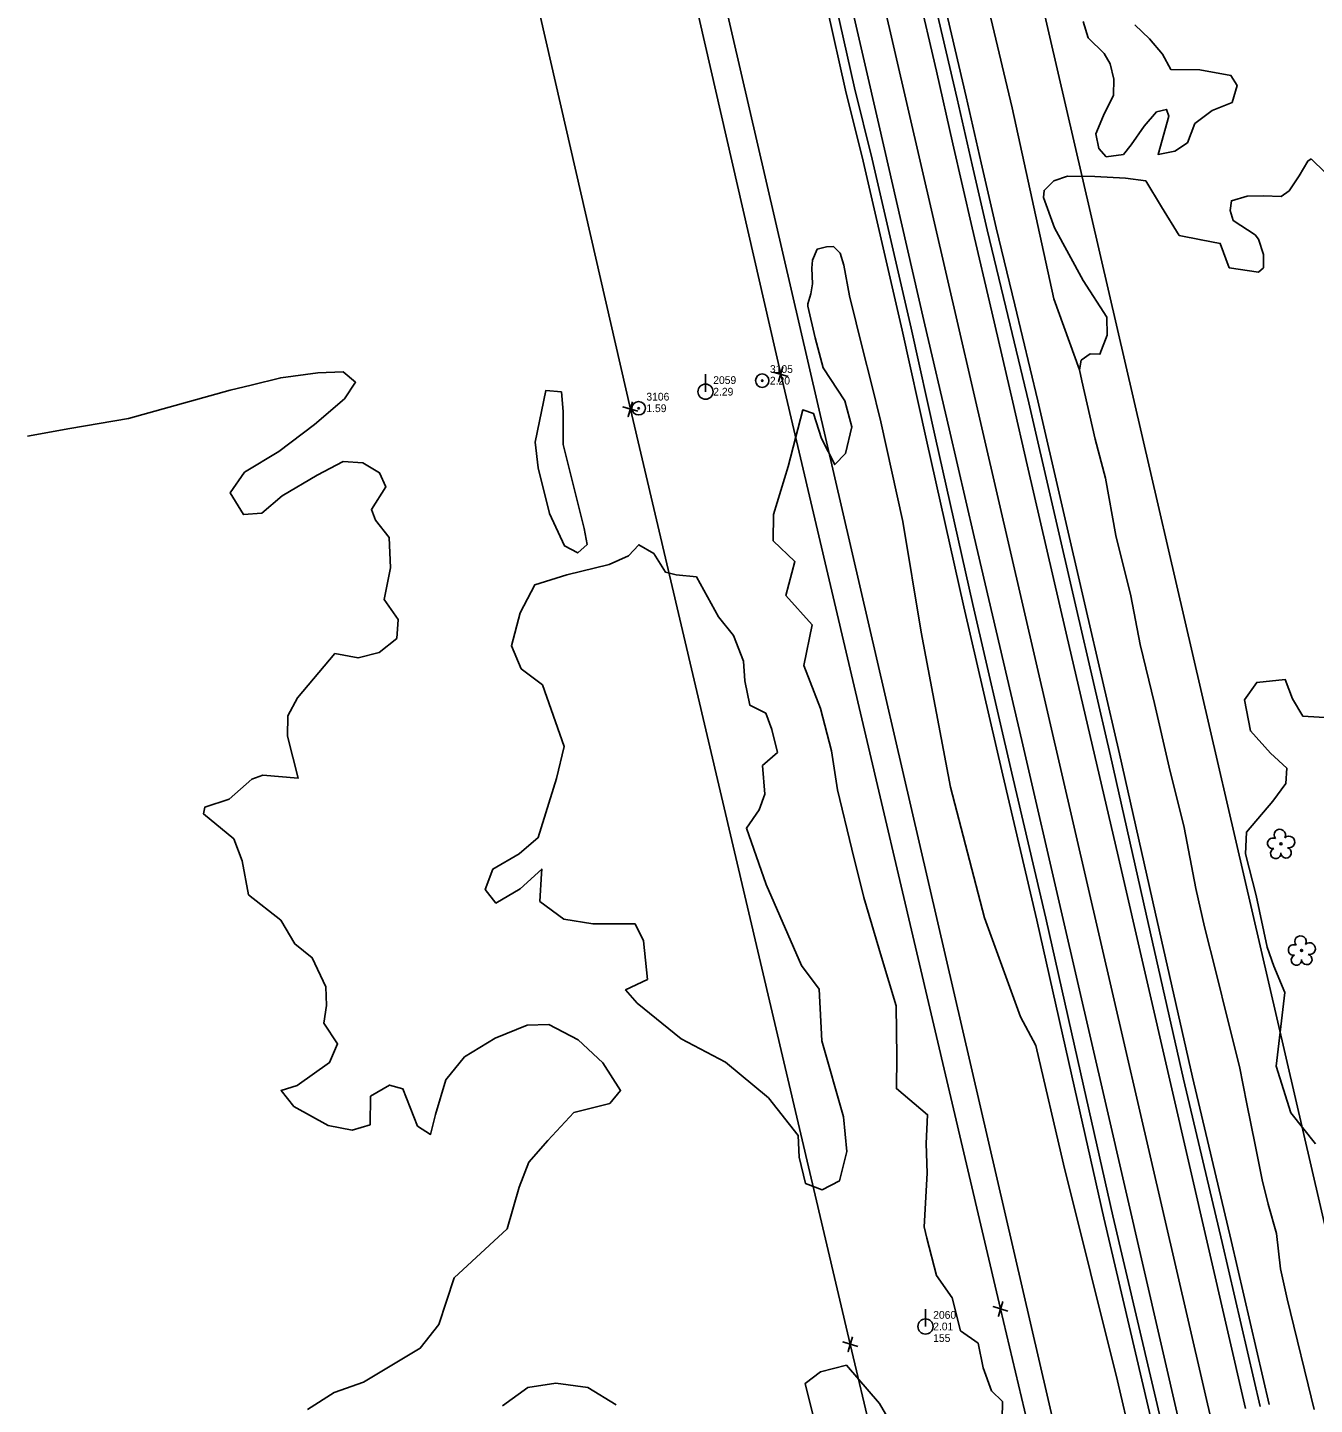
# Model space of a CAD drawing. Extents: x 3040896 to 3051146, y 687568 to 732976.
# Drawn here: x 3045847.7 to 3046264.5, y 711554.1 to 712000.1 of the extents above; entities that cross this region are included whole.
import ezdxf

# ---------------------------------------------------------------- set-up
doc = ezdxf.new("R2010")
doc.units = 0
for name, color, linetype in [('Exist Horizontal Alignment', 7, 'Continuous'), ('Exist Other Culture Anchor (Guy Wire) CELL', 7, 'Continuous'), ('Exist Other Culture Anchor (Guy Wire) Cogo Elevation', 7, 'Continuous'), ('Exist Other Culture Anchor (Guy Wire) Cogo Number', 7, 'Continuous'), ('Exist Property Corner CELL', 7, 'Continuous'), ('Exist Right of Way Easement Line', 7, 'Continuous'), ('Exist Right of Way Line', 7, 'Continuous'), ('Exist Roads EOP', 7, 'Continuous'), ('Exist Roads EOT', 7, 'Continuous'), ('Exist Utilities Power Pole CELL', 7, 'Continuous'), ('Exist Utilities Power Pole Cogo Comment', 7, 'Continuous'), ('Exist Utilities Power Pole Cogo Elevation', 7, 'Continuous'), ('Exist Utilities Power Pole Cogo Number', 7, 'Continuous'), ('Exist Utilities Telephone UG Cable', 7, 'Continuous'), ('Exist Utilities Telephone UG FO', 7, 'Continuous'), ('Exist Vegetation Hedge Row', 7, 'Continuous'), ('Exist Vegetation Tree CELL', 7, 'Continuous'), ('Exist Vegetation Woods Line', 7, 'Continuous')]:
    doc.layers.add(name, color=color, linetype=linetype)

# ---------------------------------------------------------------- blocks, each defined once
blk = doc.blocks.new('EXIST UTILITIES POWER POLE')
at = {"layer": 'Exist Utilities Power Pole CELL'}
for q in [(0, 0.1125), (0, 0)]:
    blk.add_line((0, 0), q, dxfattribs=at)
blk.add_circle((0, 0), 0.049, dxfattribs=at)
blk = doc.blocks.new('EXIST OTHER CULTURE ANCHOR (GUY WIRE)')
at = {"layer": 'Exist Other Culture Anchor (Guy Wire) CELL'}
for radius in [0.0436, 0.0048]:
    blk.add_circle((0, 0), radius, dxfattribs=at)

msp = doc.modelspace()

# ---------------------------------------------------------------- linework, layer by layer
at = {"layer": 'Exist Horizontal Alignment'}
msp.add_line((3046766.27, 709235.61), (3045901.56, 712973.77), dxfattribs=at)
at = {"layer": 'Exist Property Corner CELL'}
for p, q in [((3046091.66, 711887.82), (3046091.66, 711887.82)), ((3046042.96, 711876.5), (3046042.96, 711876.5)), ((3046162.88, 711585.07), (3046162.88, 711585.07)), ((3046114.21, 711573.61), (3046114.21, 711573.61))]:
    msp.add_line(p, q, dxfattribs=at)
for points in [[(3046094.06, 711887.1), (3046089.27, 711888.53), (3046091.66, 711887.82), (3046090.95, 711885.42), (3046092.38, 711890.21)], [(3046045.35, 711875.79), (3046040.57, 711877.22), (3046042.96, 711876.5), (3046042.24, 711874.11), (3046043.68, 711878.9)], [(3046165.28, 711584.35), (3046160.49, 711585.79), (3046162.88, 711585.07), (3046162.16, 711582.68), (3046163.6, 711587.47)], [(3046116.61, 711572.89), (3046111.82, 711574.33), (3046114.21, 711573.61), (3046113.49, 711571.22), (3046114.93, 711576.01)]]:
    msp.add_lwpolyline(points, dxfattribs=at)
at = {"layer": 'Exist Right of Way Easement Line'}
for points in [[(3047311.08, 706704.36), (3047238.47, 707011.6), (3047165.1, 707317.98), (3047091.74, 707623), (3047017.1, 707928.7), (3046944.37, 708234.99), (3046873.34, 708542.46), (3046800.68, 708848.44), (3046725.3, 709163.99), (3046654.17, 709471.68), (3046584.31, 709774.26), (3046514.1, 710076.47), (3046443.92, 710377.63), (3046373.52, 710680.16), (3046303.59, 710980.75), (3046233.77, 711284.19), (3046162.88, 711585.07), (3046091.66, 711887.82), (3046022.74, 712188.37), (3045953.13, 712491.09)], [(3047262.41, 706692.92), (3047189.83, 707000.03), (3047116.48, 707306.32), (3047043.15, 707611.22), (3046968.48, 707916.99), (3046895.68, 708223.59), (3046824.66, 708531.06), (3046752.04, 708836.86), (3046676.62, 709152.56), (3046605.45, 709460.43), (3046535.6, 709762.97), (3046465.4, 710065.14), (3046395.22, 710366.28), (3046324.82, 710668.82), (3046254.87, 710969.48), (3046185.08, 711272.85), (3046114.21, 711573.61), (3046042.96, 711876.5), (3045974.01, 712177.18), (3045904.41, 712479.85)]]:
    msp.add_lwpolyline(points, dxfattribs=at)
at = {"layer": 'Exist Right of Way Line'}
for p, q in [((3046814.98, 709246.88), (3045950.27, 712985.04)), ((3046717.56, 709224.35), (3045852.84, 712962.5))]:
    msp.add_line(p, q, dxfattribs=at)
at = {"layer": 'Exist Roads EOP'}
for points in [[(3046164.55, 711909.57), (3046158.56, 711934.58), (3046153.7, 711955.63), (3046148.79, 711977), (3046141.64, 712007.43), (3046136.56, 712029.38), (3046133.38, 712042.89), (3046127.01, 712070.73), (3046120.64, 712099.56), (3046113.53, 712129.63), (3046106.27, 712160.29), (3046100.92, 712183.4), (3046094.56, 712211.43), (3046086.5, 712245.45), (3046078.66, 712280.76), (3046074.47, 712298.81), (3046068.51, 712324.73), (3046061.92, 712353.91), (3046057.3, 712373.09)], [(3046026.18, 712367.96), (3046035.57, 712328.02), (3046040.52, 712306.17), (3046046.76, 712279.83), (3046052.45, 712255.28), (3046058.8, 712227.51), (3046064.25, 712203.9), (3046070.53, 712176.61), (3046075.94, 712153.94), (3046080.44, 712133.93), (3046084.99, 712114.94), (3046089.02, 712097.25), (3046094.21, 712074.65), (3046099.68, 712050.86), (3046104.23, 712030.4), (3046109.66, 712007.03), (3046115.53, 711980.54), (3046121.24, 711957.5), (3046133.9, 711902.73)], [(3046172.03, 711878.49), (3046164.55, 711909.57)], [(3046141.8, 711867.12), (3046133.9, 711902.73)], [(3046246.92, 711553.41), (3046234.63, 711606.54), (3046222.16, 711659.42), (3046210.07, 711712.87), (3046198.51, 711764.2), (3046187.44, 711811.71), (3046172.03, 711878.49), (3046171.99, 711878.65)], [(3046215.63, 711545.29), (3046199.29, 711615.22), (3046188.92, 711661.2), (3046177.5, 711711.66), (3046166.51, 711758.57), (3046153.93, 711813.18), (3046141.8, 711867.12)]]:
    msp.add_lwpolyline(points, dxfattribs=at)
at = {"layer": 'Exist Roads EOT'}
for points in [[(3046030.78, 712369.1), (3046039.32, 712331.92), (3046044.72, 712308.34), (3046049.94, 712286), (3046058.03, 712251.24), (3046064.92, 712221.68), (3046071.03, 712195.36), (3046075.75, 712175.29), (3046081.13, 712152.2), (3046089.1, 712117.89), (3046093.84, 712097.72), (3046099.31, 712074.2), (3046104.34, 712052.45), (3046112.06, 712017.98), (3046116.42, 711999.15), (3046119.63, 711985.16), (3046125.61, 711959.29), (3046128.82, 711945.14), (3046138.35, 711903.79)], [(3046160.02, 711908.04), (3046153.7, 711935.28), (3046147.45, 711962.44), (3046142.08, 711985.95), (3046135.93, 712012.46), (3046130.64, 712035.41), (3046123.39, 712066.49), (3046117.17, 712093.27), (3046110.76, 712120.61), (3046104.29, 712148.55), (3046096.25, 712182.97), (3046091.05, 712205.34)], [(3046166.8, 711878.77), (3046160.02, 711908.04)], [(3046146.22, 711870.12), (3046138.35, 711903.79)], [(3046242.2, 711552.73), (3046218, 711657.71), (3046201.12, 711731.28), (3046184.16, 711803.96), (3046171.54, 711858.45), (3046166.8, 711878.77)], [(3046220.95, 711547.38), (3046197.06, 711650.97), (3046182.79, 711712.55), (3046169.78, 711769.13), (3046154.36, 711835.11), (3046146.22, 711870.12)]]:
    msp.add_lwpolyline(points, dxfattribs=at)
at = {"layer": 'Exist Utilities Telephone UG Cable'}
for points in [[(3046130.97, 711902.06), (3046118.32, 711956.8), (3046112.61, 711979.86), (3046106.73, 712006.37), (3046101.3, 712029.74), (3046096.75, 712050.19), (3046091.28, 712073.98), (3046086.1, 712096.58), (3046082.06, 712114.26), (3046077.52, 712133.25), (3046073.02, 712153.27), (3046067.6, 712175.92), (3046061.32, 712203.23), (3046055.88, 712226.84), (3046049.52, 712254.61), (3046043.84, 712279.15), (3046037.6, 712305.49), (3046032.64, 712327.35), (3046023.26, 712367.27)], [(3046138.87, 711866.47), (3046130.97, 711902.08)], [(3046212.7, 711544.6), (3046196.37, 711614.55), (3046185.99, 711660.54), (3046174.58, 711710.98), (3046163.59, 711757.89), (3046151, 711812.51), (3046138.87, 711866.46)]]:
    msp.add_lwpolyline(points, dxfattribs=at)
at = {"layer": 'Exist Utilities Telephone UG FO'}
for points in [[(3046167.47, 711910.27), (3046161.48, 711935.27), (3046156.62, 711956.3), (3046151.71, 711977.68), (3046144.56, 712008.11), (3046139.48, 712030.06), (3046136.3, 712043.57), (3046129.94, 712071.38), (3046123.57, 712100.23), (3046116.44, 712130.33), (3046109.19, 712160.97), (3046103.84, 712184.07), (3046097.49, 712212.11), (3046089.42, 712246.12), (3046081.59, 712281.43), (3046077.39, 712299.49), (3046071.43, 712325.39), (3046064.84, 712354.59), (3046060.22, 712373.79)], [(3046174.95, 711879.19), (3046167.46, 711910.27)], [(3046249.84, 711554.08), (3046237.55, 711607.22), (3046225.09, 711660.1), (3046213, 711713.53), (3046201.44, 711764.87), (3046190.37, 711812.39), (3046174.95, 711879.16), (3046174.92, 711879.33)]]:
    msp.add_lwpolyline(points, dxfattribs=at)
at = {"layer": 'Exist Vegetation Hedge Row'}
for points in [[(3046180.15, 711912.24), (3046166.65, 711974.13), (3046152.81, 712032.29), (3046143.6, 712076.77), (3046136.55, 712106.48), (3046130.03, 712129.05), (3046123.98, 712152.83), (3046118.06, 712173.43), (3046113.53, 712192.55), (3046109.48, 712218.43), (3046102.53, 712253.6), (3046095.91, 712281.54), (3046088.49, 712314.43), (3046081.08, 712340.32), (3046073.64, 712375.87), (3046072.35, 712381.31)], [(3046189.59, 712002.05), (3046191.29, 711996.73), (3046196.48, 711991.68), (3046198.41, 711988.37), (3046199.6, 711983.37), (3046199.42, 711978.24), (3046196.2, 711971.62), (3046193.76, 711965.64), (3046194.74, 711960.97), (3046197.11, 711958.25), (3046202.69, 711958.96), (3046205.13, 711962.13), (3046209.41, 711968.18), (3046213.4, 711972.81), (3046216.67, 711973.59), (3046217.4, 711971.37), (3046213.9, 711959.03), (3046219.37, 711960.05), (3046223.46, 711962.78), (3046225.77, 711968.99), (3046231.42, 711973.26), (3046237.85, 711975.88), (3046239.51, 711981.39), (3046237.51, 711984.63), (3046227.38, 711986.4)], [(3046227.38, 711986.4), (3046218.08, 711986.52), (3046215.31, 711991.45), (3046211.11, 711996.49), (3046206.37, 712001)], [(3046100.41, 711909.83), (3046100.47, 711910.62), (3046101.39, 711913.9), (3046101.93, 711917.14), (3046101.76, 711922.14), (3046101.92, 711924.74), (3046103.42, 711928.28), (3046106.51, 711929.05), (3046108.76, 711929.2), (3046110.9, 711927.07), (3046112.08, 711923.14), (3046113.97, 711913.19)], [(3046113.97, 711913.19), (3046118.3, 711895.76), (3046120.91, 711885.09), (3046124.08, 711872.35), (3046131.18, 711840.05), (3046137.17, 711804.3), (3046146.71, 711754), (3046157.67, 711711.71), (3046169.33, 711679.67), (3046174.25, 711670.32)], [(3046188.43, 711889.19), (3046180.15, 711912.24)], [(3046163.24, 711543.55), (3046163.48, 711555.09), (3046159.93, 711558.51), (3046157.28, 711565.99), (3046155.65, 711573.93), (3046149.91, 711577.96), (3046147.24, 711588.57), (3046142.12, 711595.81), (3046138.98, 711607.94), (3046138.12, 711611.61), (3046139.07, 711628.99), (3046138.73, 711638.57), (3046139.26, 711647.95), (3046129.14, 711656.39), (3046129.29, 711666.68), (3046129.02, 711683.26), (3046124.33, 711698.98), (3046118.6, 711718.28), (3046114.69, 711733.98), (3046110.02, 711753.2), (3046108.06, 711765.76), (3046104.6, 711779.54), (3046099.14, 711793.46), (3046101.86, 711806.58), (3046093.3, 711816.13), (3046096.24, 711827.14), (3046089.25, 711833.84), (3046089.36, 711842.42), (3046094.13, 711857.87), (3046098.8, 711876.24), (3046102.29, 711875.09), (3046104.82, 711866.96), (3046109.15, 711858.54), (3046112.61, 711862.12), (3046114.66, 711870.72), (3046112.38, 711879.23), (3046105.42, 711889.88), (3046102.84, 711899.58), (3046100.41, 711909.83)], [(3045913.35, 711882.61), (3045920.19, 711884.31), (3045929.72, 711886.67), (3045941.71, 711888.24), (3045949.99, 711888.6), (3045953.96, 711885.21), (3045950.33, 711879.8), (3045940.62, 711871.57), (3045929.08, 711862.78), (3045917.99, 711856.12), (3045913.31, 711849.4), (3045917.63, 711842.33), (3045923.55, 711842.77), (3045930.23, 711848.44), (3045941.56, 711855.15), (3045949.92, 711859.54), (3045956.27, 711859.07), (3045961.73, 711855.9), (3045963.73, 711851.37), (3045959.1, 711843.98), (3045960.39, 711840.49), (3045964.82, 711834.89), (3045965.25, 711825.11), (3045963.21, 711814.84), (3045967.77, 711808.36), (3045967.33, 711802.22), (3045961.61, 711797.64), (3045954.78, 711795.92), (3045947.27, 711797.29)], [(3045847.7, 711867.73), (3045861.42, 711870.22), (3045880.44, 711873.44), (3045913.35, 711882.61)], [(3046029.01, 711832.6), (3046025.9, 711829.94), (3046021.61, 711832.17), (3046016.77, 711842.66), (3046013.09, 711857.48), (3046012.13, 711865.82), (3046015.54, 711882.49), (3046020.65, 711882.09), (3046021.24, 711875.7), (3046021.24, 711865.09), (3046024.02, 711853.77), (3046026.49, 711843.84), (3046027.99, 711837.83), (3046029.01, 711832.6)], [(3046064.43, 711822.13), (3046071.5, 711809.18), (3046076.37, 711803.16), (3046079.64, 711794.82), (3046080.04, 711788.49), (3046081.67, 711780.59), (3046086.79, 711777.98), (3046088.8, 711772.75), (3046090.63, 711765.29), (3046085.78, 711761.04), (3046086.47, 711751.74), (3046084.64, 711746.69), (3046080.57, 711740.81), (3046086.95, 711722.56), (3046098.43, 711696.3), (3046104.13, 711688.57), (3046104.93, 711671.82), (3046111.98, 711647.2), (3046113.05, 711636.04), (3046110.69, 711626.48), (3046105.07, 711623.63), (3046099.64, 711625.67), (3046097.59, 711634.22), (3046097.32, 711641.25), (3046087.69, 711653.39), (3046073.81, 711664.94), (3046059.38, 711672.57), (3046045.22, 711684.06), (3046041.42, 711688.38), (3046048.5, 711691.79), (3046047.18, 711704.29), (3046044.47, 711709.72), (3046030.86, 711709.79), (3046021.42, 711711.32), (3046013.63, 711717.01), (3046014.14, 711726.1), (3046014.27, 711727.51), (3046007.29, 711721.15), (3045999.39, 711716.5), (3045995.96, 711720.93), (3045998.45, 711727.5), (3046006.97, 711732.43), (3046013.07, 711737.71), (3046018.99, 711756.86), (3046021.55, 711767.23), (3046014.52, 711787.15), (3046007.58, 711792.41), (3046004.44, 711799.85), (3046007.22, 711810.54), (3046012.05, 711819.63), (3046022.41, 711822.79), (3046036.13, 711826.2), (3046042.33, 711828.98), (3046045.69, 711832.58), (3046050.55, 711829.76), (3046054.38, 711823.66), (3046057.82, 711822.87), (3046064.43, 711822.13)], [(3045947.27, 711797.29), (3045935.14, 711782.94), (3045932.05, 711777.13), (3045931.94, 711770.58), (3045935.41, 711756.98), (3045923.94, 711757.92), (3045920.32, 711756.59), (3045912.99, 711750.21), (3045905.14, 711747.57), (3045904.74, 711745.37), (3045914.51, 711737.3), (3045917.2, 711730.22), (3045919.24, 711719.18), (3045929.7, 711710.94), (3045934.27, 711703.28), (3045939.92, 711698.8), (3045944.31, 711689.35), (3045944.57, 711683.37), (3045943.71, 711677.58), (3045948.12, 711670.87), (3045945.53, 711664.83), (3045935.03, 711657.43), (3045929.85, 711655.77), (3045933.96, 711650.57), (3045945.05, 711644.46), (3045952.89, 711642.9), (3045958.65, 711644.7), (3045958.84, 711653.92), (3045964.95, 711657.55), (3045969.29, 711656.27), (3045973.97, 711644.26), (3045978.24, 711641.54), (3045979.8, 711648.05), (3045983.16, 711659.29), (3045989.29, 711666.73), (3045999.15, 711672.7), (3046009.5, 711676.98), (3046016.55, 711677.17), (3046026.08, 711672.18), (3046034.09, 711664.72), (3046039.79, 711655.81), (3046036.31, 711651.61), (3046024.67, 711648.61), (3046016.18, 711639.62), (3046010.07, 711632.58), (3046006.94, 711624.46), (3046003.09, 711610.93), (3045985.89, 711595.1), (3045980.93, 711579.93), (3045974.92, 711572.3), (3045956.56, 711561.35), (3045947.01, 711557.92), (3045938.42, 711552.47)], [(3046174.25, 711670.32), (3046183.29, 711631.89), (3046200.74, 711561.74), (3046205.16, 711542.78)], [(3046102.74, 711548.22), (3046099.61, 711560.88), (3046104.55, 711564.62), (3046112.92, 711566.78), (3046123.64, 711554.36), (3046129.05, 711545.12)], [(3046001.54, 711553.67), (3046009.74, 711559.58), (3046018.86, 711560.99), (3046029.22, 711559.6), (3046038.34, 711553.91)]]:
    msp.add_lwpolyline(points, dxfattribs=at)
at = {"layer": 'Exist Vegetation Tree CELL'}
for p, q in [((3046253.71, 711735.69), (3046253.71, 711735.69)), ((3046260.4, 711701.15), (3046260.4, 711701.15))]:
    msp.add_line(p, q, dxfattribs=at)
for centre in [(3046253.71, 711735.69), (3046260.4, 711701.15)]:
    msp.add_circle(centre, 0.326, dxfattribs=at)
for centre, radius, start, end in [((3046251.1, 711735.84), 1.73, 62.6636, 279.3457), ((3046253.32, 711738.56), 1.86, 330.1651, 219.7134), ((3046256.26, 711736.28), 1.9, 257.1011, 134.1999), ((3046252, 711732.57), 1.69, 111.5671, 6.231), ((3046255.38, 711732.79), 1.7, 181.2822, 74.56), ((3046260.02, 711704.03), 1.86, 330.1651, 219.7134), ((3046257.8, 711701.31), 1.73, 62.6636, 279.3457), ((3046262.95, 711701.74), 1.9, 257.1011, 134.1999), ((3046258.7, 711698.03), 1.69, 111.5671, 6.231), ((3046262.08, 711698.25), 1.7, 181.2822, 74.56)]:
    msp.add_arc(centre, radius, start, end, dxfattribs=at)
at = {"layer": 'Exist Vegetation Woods Line'}
for points in [[(3046246.43, 711920.89), (3046248.08, 711922.32), (3046248.03, 711926.62), (3046246.41, 711931.56), (3046245.35, 711932.96), (3046238.22, 711937.61), (3046237.22, 711940.8), (3046237.63, 711944), (3046242.76, 711945.49), (3046248.01, 711945.57), (3046253.77, 711945.42), (3046256.41, 711947.25), (3046259.57, 711952.07), (3046262.36, 711956.84), (3046263.47, 711957.63)], [(3046263.47, 711957.63), (3046268, 711953.14), (3046274.23, 711937.6), (3046279.07, 711930.33)], [(3046193.56, 711866.74), (3046189.19, 711885.66), (3046188.43, 711889.19), (3046188.93, 711892.35), (3046191.87, 711894.45), (3046195.04, 711894.28), (3046197.41, 711900.46), (3046197.33, 711906.34), (3046189.6, 711918.22), (3046180.33, 711935.25), (3046176.73, 711945.05), (3046176.98, 711947.33), (3046180.13, 711950.41), (3046184.52, 711952.02), (3046193.38, 711951.84), (3046203.33, 711951.32), (3046209.91, 711950.44), (3046215.03, 711942.07), (3046220.78, 711932.75), (3046227.8, 711931.32), (3046234.01, 711930.17), (3046236.95, 711922.3), (3046246.43, 711920.89)], [(3046262.49, 711560.42), (3046257.92, 711579.41), (3046255.71, 711588.3), (3046253.58, 711597.97), (3046252.3, 711609.45), (3046249.58, 711618.94), (3046247.57, 711626.85), (3046245.36, 711638.14), (3046242.62, 711651.43), (3046240.26, 711663.57), (3046236.54, 711678.55), (3046232.71, 711693.93), (3046228.97, 711708.77), (3046226.09, 711721.21), (3046222.39, 711740.94), (3046217.51, 711760.56), (3046212.79, 711781.15), (3046208.04, 711800.22), (3046205.04, 711815.99), (3046200.16, 711835.62), (3046196.91, 711854.09), (3046193.56, 711866.74)], [(3046271.37, 711776.41), (3046260.77, 711777.06), (3046257.45, 711782.65), (3046255.01, 711788.96), (3046245.86, 711787.98), (3046241.87, 711782.33), (3046243.8, 711772.29), (3046250.36, 711765.09), (3046255.56, 711760.22), (3046255.32, 711755.19), (3046251.03, 711749.52), (3046242.59, 711739.43), (3046242.21, 711732.48), (3046245.65, 711718.9), (3046249.22, 711702.21), (3046251.41, 711696.04), (3046254.93, 711687.57), (3046252.1, 711663.65), (3046256.9, 711648.59), (3046264.9, 711638.51)], [(3046264.47, 711552.41), (3046262.49, 711560.42)]]:
    msp.add_lwpolyline(points, dxfattribs=at)

# ---------------------------------------------------------------- block references
at = {"layer": 'Exist Other Culture Anchor (Guy Wire) CELL', "xscale": 50, "yscale": 50}
for p in [(3046085.67, 711885.73), (3046045.65, 711876.79)]:
    msp.add_blockref('EXIST OTHER CULTURE ANCHOR (GUY WIRE)', p, dxfattribs=at)
at = {"layer": 'Exist Utilities Power Pole CELL', "xscale": 50, "yscale": 50}
for p in [(3046067.31, 711882.16), (3046138.55, 711579.34)]:
    msp.add_blockref('EXIST UTILITIES POWER POLE', p, dxfattribs=at)

# ---------------------------------------------------------------- texts
at = {"layer": 'Exist Other Culture Anchor (Guy Wire) Cogo Elevation'}
for s, p in [('2.20', (3046088.17, 711884.48)), ('1.59', (3046048.15, 711875.54))]:
    msp.add_text(s, height=2.5, dxfattribs=at).set_placement(p)
at = {"layer": 'Exist Other Culture Anchor (Guy Wire) Cogo Number'}
for s, p in [('3105', (3046088.17, 711888.23)), ('3106', (3046048.15, 711879.29))]:
    msp.add_text(s, height=2.5, dxfattribs=at).set_placement(p)
at = {"layer": 'Exist Utilities Power Pole Cogo Comment'}
msp.add_text('155', height=2.5, dxfattribs=at).set_placement((3046141.05, 711574.34))
at = {"layer": 'Exist Utilities Power Pole Cogo Elevation'}
for s, p in [('2.29', (3046069.81, 711880.91)), ('2.01', (3046141.05, 711578.09))]:
    msp.add_text(s, height=2.5, dxfattribs=at).set_placement(p)
at = {"layer": 'Exist Utilities Power Pole Cogo Number'}
for s, p in [('2059', (3046069.81, 711884.66)), ('2060', (3046141.05, 711581.84))]:
    msp.add_text(s, height=2.5, dxfattribs=at).set_placement(p)

doc.saveas('drawing.dxf')
